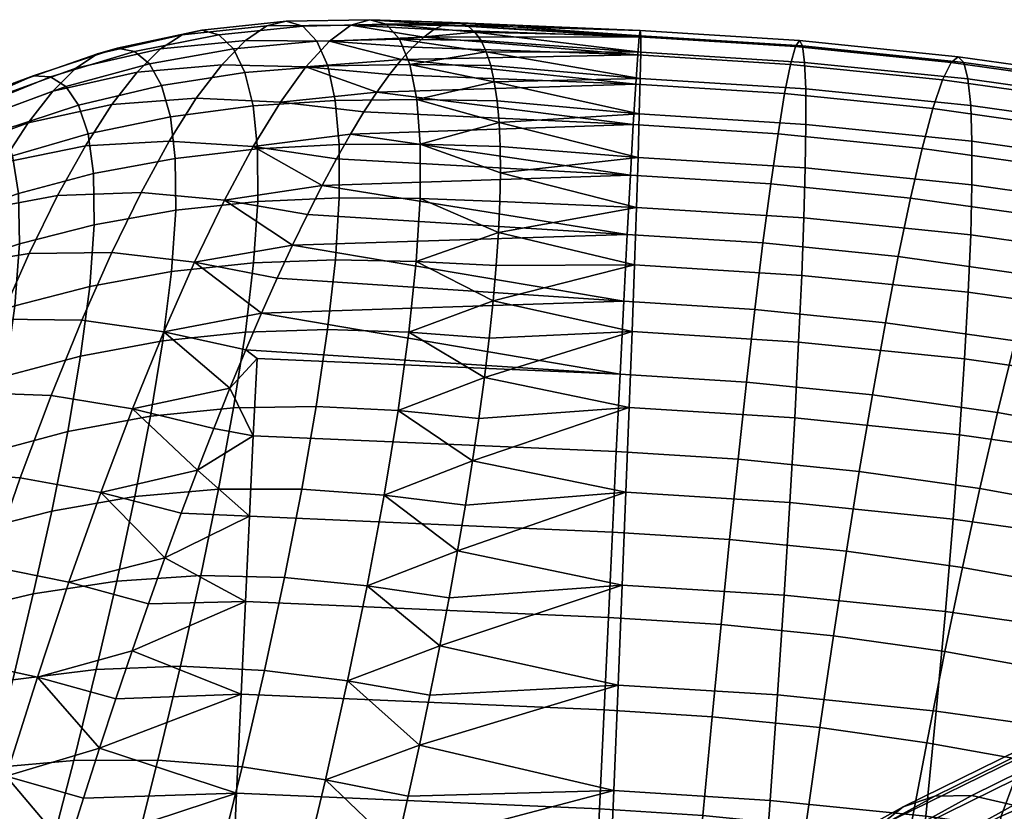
# Model space of a CAD drawing. Extents: x -120 to 2831, y -92 to 75.
# Tile 464 of 643: x 2200 to 2220, y 44 to 60. Entities that reach past the tile are written whole.
import ezdxf

# ---------------------------------------------------------------- set-up
doc = ezdxf.new("R2010")
doc.units = 0
doc.layers.add('GLASS', color=18, linetype='CONTINUOUS')

msp = doc.modelspace()

# ---------------------------------------------------------------- meshes
at = {"layer": 'GLASS'}
mesh = msp.add_polyface(dxfattribs=at)
corners = [(2204.683, 55.057, 93.184), (2204.516, 53.642, 94.779), (2206.197, 53.692, 94.914), (2206.355, 55.119, 93.289), (2203.006, 54.879, 93.016), (2202.83, 53.463, 94.578), (2204.767, 56.313, 91.445), (2206.435, 56.385, 91.528), (2203.093, 56.133, 91.292), (2204.761, 57.387, 89.585), (2206.434, 57.475, 89.65), (2203.084, 57.193, 89.44), (2204.672, 58.265, 87.638), (2206.354, 58.376, 87.68), (2202.983, 58.042, 87.505), (2204.505, 58.945, 85.629), (2206.199, 59.081, 85.639), (2202.803, 58.683, 85.524), (2204.27, 59.429, 83.581), (2205.977, 59.588, 83.548), (2202.556, 59.126, 83.518), (2205.693, 59.893, 81.426), (2207.665, 59.629, 83.43), (2207.392, 59.933, 81.261), (2203.974, 59.718, 81.509), (2202.251, 59.379, 81.501), (2205.351, 59.997, 79.291), (2207.059, 60.028, 79.08), (2203.624, 59.814, 79.429), (2201.895, 59.447, 79.486), (2204.957, 59.899, 77.161), (2206.672, 59.913, 76.907), (2203.225, 59.717, 77.356), (2201.493, 59.332, 77.483), (2204.516, 59.602, 75.056), (2206.235, 59.591, 74.761), (2202.783, 59.429, 75.305), (2204.032, 59.107, 72.992), (2205.753, 59.066, 72.662), (2202.302, 58.953, 73.293), (2203.513, 58.421, 70.986), (2205.231, 58.344, 70.629), (2201.788, 58.292, 71.334), (2202.961, 57.547, 69.056), (2204.674, 57.432, 68.68), (2201.245, 57.451, 69.444), (2202.384, 56.494, 67.217), (2204.088, 56.338, 66.831), (2201.785, 55.269, 65.487), (2203.478, 55.072, 65.098), (2207.203, 58.547, 71.281), (2206.937, 58.141, 70.267), (2206.661, 57.686, 69.277), (2206.376, 57.185, 68.312), (2206.084, 56.639, 67.375), (2205.784, 56.048, 66.467), (2205.477, 55.416, 65.59), (2204.846, 54.029, 63.937), (2205.165, 54.742, 64.746), (2202.849, 53.645, 63.497)]
mesh.append_faces([[corners[k] for k in face] for face in [(0, 1, 2, 3), (4, 5, 1, 0), (6, 0, 3, 7), (8, 4, 0, 6), (9, 6, 7, 10), (11, 8, 6, 9), (12, 9, 10, 13), (14, 11, 9, 12), (15, 12, 13, 16), (17, 14, 12, 15), (18, 15, 16, 19), (20, 17, 15, 18), (21, 19, 22, 23), (24, 18, 19, 21), (25, 20, 18, 24), (26, 21, 23, 27), (28, 24, 21, 26), (29, 25, 24, 28), (30, 26, 27, 31), (32, 28, 26, 30), (33, 29, 28, 32), (34, 30, 31, 35), (36, 32, 30, 34), (37, 34, 35, 38), (39, 36, 34, 37), (40, 37, 38, 41), (42, 39, 37, 40), (43, 40, 41, 44), (45, 42, 40, 43), (46, 43, 44, 47), (48, 46, 47, 49), (41, 38, 50, 50), (44, 41, 51, 52), (44, 53, 54, 54), (47, 54, 55, 55), (44, 52, 53, 53), (44, 54, 47, 47), (56, 47, 55, 55), (49, 47, 56, 56), (57, 49, 58, 58), (56, 58, 49, 49), (59, 49, 57, 57), (51, 41, 50, 50)]])
mesh = msp.add_polyface(dxfattribs=at)
corners = [(2212.493, 58.708, 72.35), (2207.705, 59.212, 73.368), (2212.534, 59.31, 74.598), (2208.161, 59.673, 75.52), (2212.565, 59.677, 76.895), (2208.567, 59.923, 77.716), (2208.749, 59.967, 78.824), (2212.585, 59.805, 79.206), (2208.917, 59.957, 79.935), (2212.596, 59.698, 81.493), (2207.459, 58.905, 72.315), (2207.203, 58.547, 71.281), (2208.37, 59.824, 76.613), (2207.939, 59.469, 74.437), (2212.596, 59.366, 83.723), (2209.439, 59.372, 84.354), (2212.586, 58.826, 85.865), (2209.209, 59.773, 82.155), (2209.53, 59.09, 85.439), (2209.603, 58.755, 86.509), (2209.332, 59.6, 83.259), (2209.071, 59.892, 81.046), (2206.199, 59.081, 85.639), (2206.354, 58.376, 87.68), (2208.017, 58.397, 87.645), (2207.875, 59.115, 85.565), (2205.977, 59.588, 83.548), (2207.665, 59.629, 83.43), (2209.603, 58.755, 86.509), (2209.53, 59.09, 85.439), (2209.439, 59.372, 84.354), (2209.332, 59.6, 83.259), (2209.209, 59.773, 82.155), (2207.392, 59.933, 81.261), (2209.071, 59.892, 81.046), (2208.917, 59.957, 79.935), (2207.059, 60.028, 79.08), (2208.749, 59.967, 78.824), (2208.567, 59.923, 77.716), (2206.672, 59.913, 76.907), (2208.37, 59.824, 76.613), (2206.235, 59.591, 74.761), (2208.161, 59.673, 75.52), (2207.939, 59.469, 74.437), (2205.753, 59.066, 72.662), (2207.705, 59.212, 73.368), (2207.459, 58.905, 72.315), (2207.203, 58.547, 71.281)]
mesh.append_faces([[corners[k] for k in face] for face in [(0, 1, 2, 2), (2, 3, 4, 4), (5, 6, 7, 7), (7, 6, 8, 8), (4, 5, 7, 7), (9, 7, 8, 8), (0, 10, 1, 1), (11, 10, 0, 0), (4, 12, 5, 5), (2, 13, 3, 3), (3, 12, 4, 4), (2, 1, 13, 13), (14, 15, 16, 16), (17, 14, 9, 9), (16, 18, 19, 19), (14, 17, 20, 20), (9, 21, 17, 17), (14, 20, 15, 15), (15, 18, 16, 16), (21, 9, 8, 8), (22, 23, 24, 25), (26, 22, 25, 27), (25, 28, 29, 29), (27, 30, 31, 31), (27, 31, 32, 32), (25, 29, 30, 30), (33, 34, 35, 35), (36, 37, 38, 38), (39, 38, 40, 40), (36, 35, 37, 37), (41, 42, 43, 43), (44, 45, 46, 46), (44, 46, 47, 47), (41, 43, 45, 45), (39, 40, 42, 42), (33, 32, 34, 34), (27, 25, 30, 30), (33, 27, 32, 32), (24, 28, 25, 25), (39, 36, 38, 38), (44, 41, 45, 45), (39, 42, 41, 41), (33, 35, 36, 36)]])
mesh = msp.add_polyface(dxfattribs=at)
corners = [(2220.949, 55.981, 67.768), (2223.765, 55.473, 67.501), (2223.329, 54.306, 65.623), (2220.604, 54.797, 65.881), (2221.277, 56.985, 69.8), (2224.182, 56.461, 69.524), (2221.582, 57.785, 71.951), (2224.57, 57.246, 71.667), (2221.858, 58.363, 74.187), (2224.924, 57.811, 73.896), (2222.101, 58.709, 76.475), (2225.237, 58.144, 76.178), (2218.11, 56.38, 67.965), (2217.858, 55.183, 66.072), (2218.348, 57.397, 70.003), (2218.569, 58.209, 72.159), (2218.767, 58.798, 74.402), (2218.94, 59.154, 76.695), (2219.084, 59.271, 79.001), (2222.308, 58.818, 78.778), (2219.2, 59.155, 81.286), (2222.475, 58.695, 81.059), (2219.285, 58.816, 83.513), (2222.603, 58.35, 83.283), (2219.34, 58.271, 85.653), (2222.69, 57.8, 85.42), (2219.366, 57.541, 87.679), (2222.739, 57.067, 87.445), (2219.366, 56.652, 89.572), (2222.751, 56.176, 89.338), (2219.341, 55.629, 91.318), (2222.73, 55.152, 91.084), (2215.253, 56.67, 68.091), (2215.094, 55.463, 66.193), (2215.402, 57.696, 70.133), (2215.537, 58.517, 72.293), (2215.657, 59.114, 74.538), (2215.759, 59.477, 76.835), (2215.842, 59.601, 79.144), (2215.904, 59.49, 81.431), (2215.947, 59.155, 83.66), (2215.97, 58.613, 85.801), (2215.974, 57.886, 87.828), (2215.96, 56.997, 89.722), (2215.931, 55.975, 91.468), (2215.886, 54.8, 93.116), (2219.292, 54.455, 92.966), (2212.385, 56.85, 68.145), (2212.443, 57.882, 70.189), (2212.493, 58.708, 72.35), (2212.534, 59.31, 74.598), (2212.32, 55.638, 66.246), (2212.565, 59.677, 76.895), (2212.585, 59.805, 79.206), (2212.596, 59.698, 81.493), (2212.596, 59.366, 83.723), (2212.586, 58.826, 85.865), (2212.567, 58.1, 87.893), (2212.541, 57.212, 89.787), (2212.508, 56.19, 91.533), (2212.467, 55.015, 93.181)]
mesh.append_faces([[corners[k] for k in face] for face in [(0, 1, 2, 3), (4, 5, 1, 0), (6, 7, 5, 4), (8, 9, 7, 6), (10, 11, 9, 8), (12, 0, 3, 13), (14, 4, 0, 12), (15, 6, 4, 14), (16, 8, 6, 15), (17, 10, 8, 16), (18, 19, 10, 17), (20, 21, 19, 18), (22, 23, 21, 20), (24, 25, 23, 22), (26, 27, 25, 24), (28, 29, 27, 26), (30, 31, 29, 28), (32, 12, 13, 33), (34, 14, 12, 32), (35, 15, 14, 34), (36, 16, 15, 35), (37, 17, 16, 36), (38, 18, 17, 37), (39, 20, 18, 38), (40, 22, 20, 39), (41, 24, 22, 40), (42, 26, 24, 41), (43, 28, 26, 42), (44, 30, 28, 43), (45, 46, 30, 44), (34, 32, 47, 48), (36, 35, 49, 50), (35, 34, 48, 49), (32, 33, 51, 47), (38, 37, 52, 53), (40, 39, 54, 55), (39, 38, 53, 54), (42, 41, 56, 57), (44, 43, 58, 59), (43, 42, 57, 58), (41, 40, 55, 56), (37, 36, 50, 52), (45, 44, 59, 60)]])
mesh = msp.add_polyface(dxfattribs=at)
corners = [(2201.334, 54.575, 92.773), (2201.148, 53.149, 94.298), (2202.83, 53.463, 94.578), (2203.006, 54.879, 93.016), (2201.425, 55.835, 91.063), (2203.093, 56.133, 91.292), (2199.896, 55.445, 90.777), (2199.802, 54.177, 92.474), (2198.465, 54.965, 90.435), (2198.367, 53.693, 92.114), (2201.412, 56.881, 89.211), (2203.084, 57.193, 89.44), (2199.879, 56.475, 88.924), (2198.444, 55.977, 88.586), (2201.301, 57.692, 87.282), (2202.983, 58.042, 87.505), (2199.758, 57.244, 86.999), (2198.314, 56.698, 86.669), (2201.108, 58.28, 85.324), (2202.803, 58.683, 85.524), (2199.554, 57.771, 85.065), (2198.101, 57.158, 84.763), (2200.849, 58.664, 83.363), (2202.556, 59.126, 83.518), (2199.286, 58.088, 83.149), (2197.826, 57.4, 82.897), (2200.536, 58.862, 81.409), (2202.251, 59.379, 81.501), (2198.967, 58.22, 81.26), (2197.505, 57.459, 81.079), (2200.176, 58.883, 79.469), (2201.895, 59.447, 79.486), (2198.606, 58.183, 79.401), (2197.146, 57.356, 79.307), (2199.775, 58.733, 77.551), (2201.493, 59.332, 77.483), (2198.21, 57.986, 77.575), (2201.053, 59.038, 75.505), (2203.225, 59.717, 77.356), (2202.783, 59.429, 75.305), (2199.34, 58.416, 75.664), (2197.783, 57.636, 75.787), (2200.578, 58.566, 73.565), (2202.302, 58.953, 73.293), (2198.875, 57.935, 73.816), (2197.33, 57.136, 74.043), (2200.073, 57.92, 71.676), (2201.788, 58.292, 71.334), (2198.384, 57.293, 72.019), (2199.543, 57.103, 69.851), (2201.245, 57.451, 69.444), (2197.871, 56.493, 70.284), (2200.679, 56.435, 67.639), (2202.961, 57.547, 69.056), (2202.384, 56.494, 67.217), (2198.994, 56.12, 68.105), (2197.342, 55.539, 68.622), (2200.095, 55.25, 65.934), (2201.785, 55.269, 65.487), (2198.428, 54.975, 66.451), (2201.17, 53.881, 63.88), (2203.478, 55.072, 65.098), (2202.849, 53.645, 63.497), (2199.498, 53.904, 64.344), (2197.853, 53.676, 64.904)]
mesh.append_faces([[corners[k] for k in face] for face in [(0, 1, 2, 3), (4, 0, 3, 5), (6, 7, 0, 4), (8, 9, 7, 6), (10, 4, 5, 11), (12, 6, 4, 10), (13, 8, 6, 12), (14, 10, 11, 15), (16, 12, 10, 14), (17, 13, 12, 16), (18, 14, 15, 19), (20, 16, 14, 18), (21, 17, 16, 20), (22, 18, 19, 23), (24, 20, 18, 22), (25, 21, 20, 24), (26, 22, 23, 27), (28, 24, 22, 26), (29, 25, 24, 28), (30, 26, 27, 31), (32, 28, 26, 30), (33, 29, 28, 32), (34, 30, 31, 35), (36, 32, 30, 34), (37, 35, 38, 39), (40, 34, 35, 37), (41, 36, 34, 40), (42, 37, 39, 43), (44, 40, 37, 42), (45, 41, 40, 44), (46, 42, 43, 47), (48, 44, 42, 46), (49, 46, 47, 50), (51, 48, 46, 49), (52, 50, 53, 54), (55, 49, 50, 52), (56, 51, 49, 55), (57, 52, 54, 58), (59, 55, 52, 57), (60, 58, 61, 62), (63, 57, 58, 60), (64, 59, 57, 63)]])
mesh = msp.add_polyface(dxfattribs=at)
corners = [(2212.174, 52.781, 62.958), (2204.846, 54.029, 63.937), (2212.249, 54.271, 64.512), (2205.784, 56.048, 66.467), (2212.32, 55.638, 66.246), (2205.477, 55.416, 65.59), (2206.084, 56.639, 67.375), (2212.443, 57.882, 70.189), (2212.385, 56.85, 68.145), (2206.661, 57.686, 69.277), (2206.376, 57.185, 68.312), (2207.203, 58.547, 71.281), (2212.493, 58.708, 72.35), (2206.937, 58.141, 70.267), (2212.586, 58.826, 85.865), (2209.603, 58.755, 86.509), (2212.567, 58.1, 87.893), (2209.7, 57.928, 88.596), (2212.541, 57.212, 89.787), (2209.688, 55.678, 92.479), (2212.467, 55.015, 93.181), (2212.508, 56.19, 91.533), (2209.729, 56.899, 90.593), (2209.66, 58.367, 87.562), (2209.717, 56.312, 91.551), (2209.723, 57.438, 89.607), (2209.641, 55, 93.374), (2212.418, 53.65, 94.765), (2209.578, 54.278, 94.234), (2209.498, 53.516, 95.056), (2205.165, 54.742, 64.746), (2206.355, 55.119, 93.289), (2206.197, 53.692, 94.914), (2207.857, 53.636, 94.999), (2208.007, 55.087, 93.345), (2206.435, 56.385, 91.528), (2208.085, 56.373, 91.556), (2206.434, 57.475, 89.65), (2208.088, 57.48, 89.649), (2206.354, 58.376, 87.68), (2208.017, 58.397, 87.645), (2209.578, 54.278, 94.234), (2209.498, 53.516, 95.056), (2209.641, 55, 93.374), (2209.688, 55.678, 92.479), (2209.717, 56.312, 91.551), (2209.729, 56.899, 90.593), (2209.723, 57.438, 89.607), (2209.7, 57.928, 88.596), (2209.66, 58.367, 87.562), (2209.603, 58.755, 86.509)]
mesh.append_faces([[corners[k] for k in face] for face in [(0, 1, 2, 2), (3, 4, 5, 5), (4, 2, 5, 5), (6, 4, 3, 3), (7, 8, 9, 9), (10, 9, 8, 8), (8, 6, 10, 10), (6, 8, 4, 4), (11, 12, 7, 7), (7, 13, 11, 11), (13, 7, 9, 9), (14, 15, 16, 16), (17, 18, 16, 16), (19, 20, 21, 21), (21, 18, 22, 22), (17, 16, 23, 23), (22, 24, 21, 21), (25, 22, 18, 18), (20, 19, 26, 26), (19, 21, 24, 24), (27, 20, 28, 28), (17, 25, 18, 18), (20, 26, 28, 28), (16, 15, 23, 23), (27, 28, 29, 29), (30, 2, 1, 1), (2, 30, 5, 5), (31, 32, 33, 34), (35, 31, 34, 36), (37, 35, 36, 38), (39, 37, 38, 40), (41, 33, 42, 42), (43, 34, 41, 41), (44, 34, 43, 43), (41, 34, 33, 33), (44, 36, 34, 34), (36, 44, 45, 45), (38, 36, 45, 46), (38, 47, 48, 48), (40, 48, 49, 49), (38, 46, 47, 47), (40, 49, 50, 50), (40, 38, 48, 48)]])
mesh = msp.add_polyface(dxfattribs=at)
corners = [(2221.526, 48.402, 59.879), (2223.993, 47.854, 59.578), (2223.45, 46.175, 58.588), (2221.077, 46.702, 58.877), (2221.971, 50.003, 61.034), (2224.534, 49.434, 60.721), (2222.424, 51.541, 62.378), (2225.084, 50.95, 62.054), (2219.173, 48.826, 60.103), (2218.815, 47.11, 59.092), (2219.528, 50.444, 61.266), (2219.888, 51.998, 62.619), (2220.249, 53.459, 64.16), (2222.879, 52.985, 63.91), (2220.604, 54.797, 65.881), (2223.329, 54.306, 65.623), (2216.534, 47.43, 59.25), (2218.444, 45.246, 58.217), (2216.257, 45.554, 58.368), (2216.8, 49.16, 60.267), (2217.064, 50.79, 61.437), (2217.331, 52.357, 62.796), (2217.596, 53.832, 64.344), (2217.858, 55.183, 66.072), (2219.292, 54.455, 92.966), (2222.677, 53.979, 92.731), (2222.73, 55.152, 91.084), (2219.341, 55.629, 91.318), (2219.217, 53.092, 94.551), (2222.589, 52.618, 94.318), (2219.114, 51.543, 96.045), (2222.464, 51.072, 95.813), (2218.983, 49.816, 97.415), (2222.3, 49.349, 97.185), (2218.823, 47.925, 98.633), (2222.098, 47.464, 98.406), (2218.635, 45.891, 99.669), (2221.859, 45.438, 99.445), (2214.239, 47.663, 59.351), (2214.056, 45.777, 58.465), (2214.414, 49.402, 60.372), (2214.585, 51.042, 61.546), (2214.758, 52.619, 62.909), (2214.928, 54.103, 64.461), (2215.094, 55.463, 66.193), (2215.824, 53.436, 94.701), (2215.886, 54.8, 93.116), (2215.744, 51.885, 96.193), (2215.645, 50.155, 97.562), (2215.527, 48.26, 98.778), (2215.392, 46.221, 99.811), (2211.846, 45.916, 58.507), (2211.935, 47.808, 59.395), (2212.017, 49.553, 60.417), (2212.096, 51.198, 61.593), (2212.174, 52.781, 62.958), (2212.249, 54.271, 64.512), (2212.32, 55.638, 66.246), (2212.467, 55.015, 93.181), (2212.418, 53.65, 94.765), (2212.36, 52.098, 96.257), (2212.293, 50.365, 97.626), (2212.219, 48.467, 98.84), (2212.136, 46.425, 99.873)]
mesh.append_faces([[corners[k] for k in face] for face in [(0, 1, 2, 3), (4, 5, 1, 0), (6, 7, 5, 4), (8, 0, 3, 9), (10, 4, 0, 8), (11, 6, 4, 10), (12, 13, 6, 11), (14, 15, 13, 12), (16, 9, 17, 18), (19, 8, 9, 16), (20, 10, 8, 19), (21, 11, 10, 20), (22, 12, 11, 21), (23, 14, 12, 22), (24, 25, 26, 27), (28, 29, 25, 24), (30, 31, 29, 28), (32, 33, 31, 30), (34, 35, 33, 32), (36, 37, 35, 34), (38, 16, 18, 39), (40, 19, 16, 38), (41, 20, 19, 40), (42, 21, 20, 41), (43, 22, 21, 42), (44, 23, 22, 43), (45, 28, 24, 46), (47, 30, 28, 45), (48, 32, 30, 47), (49, 34, 32, 48), (50, 36, 34, 49), (38, 39, 51, 52), (40, 38, 52, 53), (42, 41, 54, 55), (44, 43, 56, 57), (43, 42, 55, 56), (45, 46, 58, 59), (48, 47, 60, 61), (47, 45, 59, 60), (50, 49, 62, 63), (49, 48, 61, 62), (53, 54, 41, 40)]])
mesh = msp.add_polyface(dxfattribs=at)
corners = [(2202.199, 47.125, 58.913), (2204.516, 48.131, 59.443), (2204.428, 46.239, 58.555), (2202.534, 48.087, 59.387), (2202.868, 49.025, 59.908), (2203.537, 50.82, 61.084), (2204.599, 49.876, 60.465), (2203.203, 49.937, 60.474), (2201.887, 48.549, 98.23), (2201.468, 46.745, 99.104), (2203.188, 46.809, 99.515), (2203.603, 48.661, 98.589), (2200.181, 48.287, 97.744), (2199.761, 46.533, 98.545), (2198.621, 47.919, 97.17), (2198.205, 46.215, 97.885), (2202.259, 50.279, 97.184), (2203.968, 50.426, 97.487), (2200.558, 49.982, 96.774), (2199, 49.581, 96.287), (2197.548, 49.099, 95.718), (2197.169, 47.471, 96.505), (2202.577, 51.922, 95.967), (2204.275, 52.092, 96.215), (2200.884, 51.608, 95.629), (2199.333, 51.194, 95.223), (2197.884, 50.696, 94.743), (2202.83, 53.463, 94.578), (2204.516, 53.642, 94.779), (2201.148, 53.149, 94.298), (2199.607, 52.738, 93.958), (2198.165, 52.243, 93.551), (2199.802, 54.177, 92.474), (2201.334, 54.575, 92.773), (2198.367, 53.693, 92.114), (2200.546, 52.341, 62.41), (2201.17, 53.881, 63.88), (2202.849, 53.645, 63.497), (2202.208, 52.07, 62.041), (2198.893, 52.407, 62.883), (2199.498, 53.904, 64.344), (2197.271, 52.229, 63.479), (2197.853, 53.676, 64.904), (2199.916, 50.661, 61.093), (2201.56, 50.358, 60.744), (2198.285, 50.769, 61.567), (2199.287, 48.854, 59.942), (2200.91, 48.525, 59.619), (2197.68, 49.002, 60.41), (2198.665, 46.934, 58.969), (2200.265, 46.586, 58.676), (2197.082, 47.119, 59.423), (2204.524, 53.279, 63.165), (2204.198, 52.493, 62.431), (2203.868, 51.672, 61.737), (2203.537, 50.82, 61.084), (2203.203, 49.937, 60.474), (2202.868, 49.025, 59.908), (2202.534, 48.087, 59.387), (2202.199, 47.125, 58.913), (2201.867, 46.14, 58.485), (2204.846, 54.029, 63.937)]
mesh.append_faces([[corners[k] for k in face] for face in [(0, 1, 2, 2), (3, 4, 1, 1), (0, 3, 1, 1), (5, 6, 7, 7), (4, 7, 6, 6), (8, 9, 10, 11), (12, 13, 9, 8), (14, 15, 13, 12), (16, 8, 11, 17), (18, 12, 8, 16), (19, 14, 12, 18), (20, 21, 14, 19), (22, 16, 17, 23), (24, 18, 16, 22), (25, 19, 18, 24), (26, 20, 19, 25), (27, 22, 23, 28), (29, 24, 22, 27), (30, 25, 24, 29), (31, 26, 25, 30), (32, 30, 29, 33), (34, 31, 30, 32), (35, 36, 37, 38), (39, 40, 36, 35), (41, 42, 40, 39), (43, 35, 38, 44), (45, 39, 35, 43), (46, 43, 44, 47), (48, 45, 43, 46), (49, 46, 47, 50), (51, 48, 46, 49), (37, 52, 53, 53), (38, 54, 55, 55), (44, 55, 56, 56), (38, 53, 54, 54), (47, 57, 58, 58), (50, 47, 58, 59), (60, 50, 59, 59), (44, 56, 57, 57), (37, 53, 38, 38), (57, 47, 44, 44), (44, 38, 55, 55), (61, 52, 37, 37)]])
mesh = msp.add_polyface(dxfattribs=at)
corners = [(2211.935, 47.808, 59.395), (2211.846, 45.916, 58.507), (2204.428, 46.239, 58.555), (2204.516, 48.131, 59.443), (2212.096, 51.198, 61.593), (2212.017, 49.553, 60.417), (2204.599, 49.876, 60.465), (2204.678, 51.521, 61.641), (2212.174, 52.781, 62.958), (2204.756, 53.104, 63.006), (2209.401, 52.715, 95.838), (2212.36, 52.098, 96.257), (2212.418, 53.65, 94.765), (2209.158, 51.006, 97.277), (2212.293, 50.365, 97.626), (2208.854, 49.169, 98.535), (2212.219, 48.467, 98.84), (2208.49, 47.225, 99.601), (2212.136, 46.425, 99.873), (2209.287, 51.877, 96.579), (2209.498, 53.516, 95.056), (2209.013, 50.102, 97.929), (2208.679, 48.209, 99.093), (2202.868, 49.025, 59.908), (2204.198, 52.493, 62.431), (2203.537, 50.82, 61.084), (2203.868, 51.672, 61.737), (2204.846, 54.029, 63.937), (2204.524, 53.279, 63.165), (2205.314, 48.622, 98.835), (2204.905, 46.724, 99.792), (2206.606, 46.511, 99.958), (2207.007, 48.455, 98.99), (2203.603, 48.661, 98.589), (2203.188, 46.809, 99.515), (2205.67, 50.427, 97.697), (2207.352, 50.303, 97.834), (2203.968, 50.426, 97.487), (2205.966, 52.122, 96.387), (2207.637, 52.036, 96.5), (2204.275, 52.092, 96.215), (2206.197, 53.692, 94.914), (2207.857, 53.636, 94.999), (2204.516, 53.642, 94.779), (2208.49, 47.225, 99.601), (2208.288, 46.219, 100.059), (2208.854, 49.169, 98.535), (2208.679, 48.209, 99.093), (2209.013, 50.102, 97.929), (2209.287, 51.877, 96.579), (2209.158, 51.006, 97.277), (2209.401, 52.715, 95.838), (2209.498, 53.516, 95.056)]
mesh.append_faces([[corners[k] for k in face] for face in [(0, 1, 2, 3), (4, 5, 6, 7), (8, 4, 7, 9), (5, 0, 3, 6), (10, 11, 12, 12), (11, 13, 14, 14), (14, 15, 16, 16), (17, 18, 16, 16), (11, 10, 19, 19), (12, 20, 10, 10), (14, 21, 15, 15), (14, 13, 21, 21), (11, 19, 13, 13), (16, 22, 17, 17), (16, 15, 22, 22), (3, 23, 6, 6), (7, 24, 9, 9), (25, 26, 7, 7), (6, 25, 7, 7), (27, 8, 28, 28), (9, 28, 8, 8), (9, 24, 28, 28), (24, 7, 26, 26), (29, 30, 31, 32), (33, 34, 30, 29), (35, 29, 32, 36), (37, 33, 29, 35), (38, 35, 36, 39), (40, 37, 35, 38), (41, 38, 39, 42), (43, 40, 38, 41), (44, 31, 45, 45), (46, 32, 47, 47), (48, 36, 46, 46), (47, 32, 44, 44), (49, 39, 50, 50), (51, 39, 49, 49), (52, 42, 51, 51), (50, 36, 48, 48), (44, 32, 31, 31), (46, 36, 32, 32), (42, 39, 51, 51), (39, 36, 50, 50)]])
mesh = msp.add_polyface(dxfattribs=at)
corners = [(2223.132, 37.639, 55.941), (2225.056, 37.041, 55.595), (2224.323, 34.872, 55.55), (2222.489, 35.442, 55.88), (2221.177, 38.159, 56.235), (2220.625, 35.938, 56.16), (2221.744, 40.32, 56.534), (2223.794, 39.775, 56.226), (2222.317, 42.392, 57.04), (2224.465, 41.821, 56.717), (2222.889, 44.35, 57.733), (2225.134, 43.754, 57.396), (2219.194, 38.599, 56.477), (2218.736, 36.357, 56.39), (2219.665, 40.782, 56.787), (2220.141, 42.875, 57.306), (2220.614, 44.855, 58.011), (2221.077, 46.702, 58.877), (2223.45, 46.175, 58.588), (2217.305, 38.94, 56.656), (2216.935, 36.681, 56.561), (2217.683, 41.139, 56.976), (2218.065, 43.249, 57.503), (2218.444, 45.246, 58.217), (2218.815, 47.11, 59.092), (2221.859, 45.438, 99.445), (2225.056, 44.862, 99.142), (2225.347, 46.879, 98.097), (2222.098, 47.464, 98.406), (2221.584, 43.297, 100.281), (2224.72, 42.732, 99.983), (2221.278, 41.073, 100.894), (2224.344, 40.521, 100.602), (2220.945, 38.802, 101.272), (2223.933, 38.263, 100.988), (2220.59, 36.519, 101.412), (2223.495, 35.996, 101.136), (2215.399, 39.207, 56.788), (2215.119, 36.937, 56.687), (2215.685, 41.42, 57.114), (2215.973, 43.544, 57.648), (2216.257, 45.554, 58.368), (2218.422, 43.742, 100.5), (2218.635, 45.891, 99.669), (2218.187, 41.508, 101.108), (2217.931, 39.226, 101.481), (2217.661, 36.931, 101.615), (2213.482, 39.402, 56.873), (2213.292, 37.122, 56.767), (2213.675, 41.624, 57.202), (2213.867, 43.757, 57.741), (2214.056, 45.777, 58.465), (2215.241, 44.065, 100.64), (2215.392, 46.221, 99.811), (2215.076, 41.824, 101.245), (2214.9, 39.533, 101.614), (2214.715, 37.23, 101.745), (2211.657, 41.751, 57.241), (2211.753, 43.89, 57.781), (2211.846, 45.916, 58.507), (2211.558, 39.523, 56.909), (2212.048, 44.265, 100.7), (2211.954, 42.02, 101.304), (2212.136, 46.425, 99.873), (2211.856, 39.725, 101.672), (2211.756, 37.416, 101.801)]
mesh.append_faces([[corners[k] for k in face] for face in [(0, 1, 2, 3), (4, 0, 3, 5), (6, 7, 0, 4), (8, 9, 7, 6), (10, 11, 9, 8), (12, 4, 5, 13), (14, 6, 4, 12), (15, 8, 6, 14), (16, 10, 8, 15), (17, 18, 10, 16), (19, 12, 13, 20), (21, 14, 12, 19), (22, 15, 14, 21), (23, 16, 15, 22), (24, 17, 16, 23), (25, 26, 27, 28), (29, 30, 26, 25), (31, 32, 30, 29), (33, 34, 32, 31), (35, 36, 34, 33), (37, 19, 20, 38), (39, 21, 19, 37), (40, 22, 21, 39), (41, 23, 22, 40), (42, 29, 25, 43), (44, 31, 29, 42), (45, 33, 31, 44), (46, 35, 33, 45), (47, 37, 38, 48), (49, 39, 37, 47), (50, 40, 39, 49), (51, 41, 40, 50), (52, 42, 43, 53), (54, 44, 42, 52), (55, 45, 44, 54), (56, 46, 45, 55), (50, 49, 57, 58), (51, 50, 58, 59), (49, 47, 60, 57), (54, 52, 61, 62), (52, 53, 63, 61), (56, 55, 64, 65), (55, 54, 62, 64)]])
mesh = msp.add_polyface(dxfattribs=at)
corners = [(2213.482, 39.402, 56.873), (2213.292, 37.122, 56.767), (2211.457, 37.238, 56.802), (2211.558, 39.523, 56.909), (2211.657, 41.751, 57.241), (2211.558, 39.523, 56.909), (2204.139, 39.846, 56.957), (2204.238, 42.074, 57.289), (2211.457, 37.238, 56.802), (2204.039, 37.561, 56.85), (2211.846, 45.916, 58.507), (2211.753, 43.89, 57.781), (2204.335, 44.213, 57.829), (2204.428, 46.239, 58.555), (2212.136, 46.425, 99.873), (2208.072, 45.193, 100.466), (2212.048, 44.265, 100.7), (2211.954, 42.02, 101.304), (2207.092, 40.954, 101.57), (2211.856, 39.725, 101.672), (2207.604, 43.096, 101.124), (2206.54, 38.788, 101.801), (2211.756, 37.416, 101.801), (2208.49, 47.225, 99.601), (2208.288, 46.219, 100.059), (2207.844, 44.152, 100.821), (2207.353, 42.03, 101.373), (2206.82, 39.873, 101.712), (2206.25, 37.703, 101.836), (2205.954, 36.619, 101.818), (2200.882, 43.072, 57.499), (2201.536, 45.135, 58.107), (2200.246, 40.955, 57.094), (2201.867, 46.14, 58.485), (2202.199, 47.125, 58.913), (2202.845, 38.541, 101.693), (2202.253, 36.433, 101.669), (2203.955, 36.009, 101.769), (2204.553, 38.15, 101.821), (2203.413, 40.641, 101.515), (2205.123, 40.289, 101.665), (2203.949, 42.716, 101.137), (2205.659, 42.409, 101.301), (2204.448, 44.75, 100.561), (2206.155, 44.489, 100.73), (2202.727, 44.887, 100.262), (2202.228, 42.908, 100.824), (2204.905, 46.724, 99.792), (2206.606, 46.511, 99.958), (2203.188, 46.809, 99.515), (2206.25, 37.703, 101.836), (2205.954, 36.619, 101.818), (2206.54, 38.788, 101.801), (2207.092, 40.954, 101.57), (2206.82, 39.873, 101.712), (2207.604, 43.096, 101.124), (2207.353, 42.03, 101.373), (2207.844, 44.152, 100.821), (2208.072, 45.193, 100.466), (2208.288, 46.219, 100.059)]
mesh.append_faces([[corners[k] for k in face] for face in [(0, 1, 2, 3), (4, 5, 6, 7), (5, 8, 9, 6), (10, 11, 12, 13), (11, 4, 7, 12), (14, 15, 16, 16), (17, 18, 19, 19), (20, 17, 16, 16), (21, 22, 19, 19), (14, 23, 24, 24), (16, 15, 25, 25), (17, 20, 26, 26), (16, 25, 20, 20), (14, 24, 15, 15), (19, 18, 27, 27), (22, 21, 28, 28), (19, 27, 21, 21), (22, 28, 29, 29), (17, 26, 18, 18), (7, 30, 12, 12), (12, 31, 13, 13), (32, 7, 6, 6), (33, 34, 13, 13), (35, 36, 37, 38), (39, 35, 38, 40), (41, 39, 40, 42), (43, 41, 42, 44), (45, 46, 41, 43), (47, 43, 44, 48), (49, 45, 43, 47), (50, 38, 51, 51), (52, 38, 50, 50), (53, 40, 54, 54), (55, 42, 56, 56), (57, 44, 55, 55), (56, 42, 53, 53), (58, 59, 48, 48), (57, 58, 44, 44), (40, 52, 54, 54), (52, 40, 38, 38), (55, 44, 42, 42), (48, 44, 58, 58), (42, 40, 53, 53)]])
mesh = msp.add_polyface(dxfattribs=at)
corners = [(2218.293, 41.968, 37.253), (2215.529, 40.261, 38.384), (2216.702, 39.733, 40.308), (2219.389, 41.391, 39.209), (2217.276, 42.342, 35.195), (2214.44, 40.592, 36.355), (2216.353, 42.507, 33.065), (2213.452, 40.717, 34.251), (2215.539, 42.462, 30.899), (2212.582, 40.636, 32.108), (2223.244, 42.118, 40.04), (2220.543, 40.627, 41.033), (2221.736, 39.694, 42.703), (2224.349, 41.136, 41.742), (2222.175, 42.93, 38.184), (2221.16, 43.55, 36.199), (2220.217, 43.966, 34.113), (2219.361, 44.168, 31.958), (2218.605, 44.155, 29.771), (2217.96, 43.932, 27.585), (2214.844, 42.211, 28.731), (2217.43, 43.511, 25.434), (2214.274, 41.768, 26.595), (2217.018, 42.908, 23.35), (2213.831, 41.149, 24.522), (2216.721, 42.145, 21.357), (2213.514, 40.374, 22.538), (2216.536, 41.245, 19.478), (2213.316, 39.467, 20.663), (2224.992, 44.315, 37.255), (2225.975, 43.461, 39.139), (2224.058, 44.976, 35.243), (2223.19, 45.428, 33.132), (2222.402, 45.663, 30.955), (2221.706, 45.679, 28.748), (2221.11, 45.481, 26.546), (2220.621, 45.08, 24.382), (2220.24, 44.493, 22.287), (2219.965, 43.74, 20.287), (2219.792, 42.846, 18.404), (2219.714, 41.835, 16.653), (2216.454, 40.232, 17.728), (2225.53, 47.026, 30.034), (2226.248, 46.761, 32.231), (2224.895, 47.069, 27.809), (2224.351, 46.893, 25.591), (2223.904, 46.51, 23.415), (2223.554, 45.937, 21.311), (2223.301, 45.194, 19.305), (2223.141, 44.305, 17.418), (2223.067, 43.296, 15.665), (2223.074, 42.148, 13.999), (2219.725, 40.689, 14.985), (2223.165, 40.825, 12.381), (2219.829, 39.372, 13.363), (2226.721, 46.503, 18.412), (2226.952, 47.237, 20.424), (2226.574, 45.619, 16.522), (2226.504, 44.611, 14.768), (2226.507, 43.462, 13.103), (2226.586, 42.134, 11.488), (2226.746, 40.631, 9.953), (2223.349, 39.331, 10.84)]
mesh.append_faces([[corners[k] for k in face] for face in [(0, 1, 2, 3), (4, 5, 1, 0), (6, 7, 5, 4), (8, 9, 7, 6), (10, 11, 12, 13), (14, 3, 11, 10), (15, 0, 3, 14), (16, 4, 0, 15), (17, 6, 4, 16), (18, 8, 6, 17), (19, 20, 8, 18), (21, 22, 20, 19), (23, 24, 22, 21), (25, 26, 24, 23), (27, 28, 26, 25), (29, 14, 10, 30), (31, 15, 14, 29), (32, 16, 15, 31), (33, 17, 16, 32), (34, 18, 17, 33), (35, 19, 18, 34), (36, 21, 19, 35), (37, 23, 21, 36), (38, 25, 23, 37), (39, 27, 25, 38), (40, 41, 27, 39), (42, 33, 32, 43), (44, 34, 33, 42), (45, 35, 34, 44), (46, 36, 35, 45), (47, 37, 36, 46), (48, 38, 37, 47), (49, 39, 38, 48), (50, 40, 39, 49), (51, 52, 40, 50), (53, 54, 52, 51), (55, 48, 47, 56), (57, 49, 48, 55), (58, 50, 49, 57), (59, 51, 50, 58), (60, 53, 51, 59), (61, 62, 53, 60)]])
mesh = msp.add_polyface(dxfattribs=at)
corners = [(2204.039, 37.561, 56.85), (2199.632, 38.803, 56.899), (2204.139, 39.846, 56.957), (2199.046, 36.633, 56.916), (2199.335, 37.719, 56.881), (2200.562, 42.02, 57.271), (2204.238, 42.074, 57.289), (2200.246, 40.955, 57.094), (2199.936, 39.882, 56.97), (2200.882, 43.072, 57.499), (2201.867, 46.14, 58.485), (2204.428, 46.239, 58.555), (2201.536, 45.135, 58.107), (2204.335, 44.213, 57.829), (2201.207, 44.111, 57.778), (2201.135, 38.84, 101.381), (2200.551, 36.782, 101.369), (2202.253, 36.433, 101.669), (2202.845, 38.541, 101.693), (2199.439, 39.033, 100.849), (2198.87, 37.045, 100.834), (2197.774, 39.123, 100.085), (2197.225, 37.223, 100.049), (2201.695, 40.887, 101.198), (2203.413, 40.641, 101.515), (2199.989, 41.011, 100.681), (2198.307, 41.015, 99.951), (2202.228, 42.908, 100.824), (2203.949, 42.716, 101.137), (2200.513, 42.964, 100.333), (2198.819, 42.888, 99.649), (2201.008, 44.88, 99.806), (2202.727, 44.887, 100.262), (2199.305, 44.731, 99.18), (2197.756, 44.478, 98.441), (2197.282, 42.712, 98.839), (2201.468, 46.745, 99.104), (2203.188, 46.809, 99.515), (2199.761, 46.533, 98.545), (2198.205, 46.215, 97.885), (2198.054, 44.918, 58.186), (2198.665, 46.934, 58.969), (2200.265, 46.586, 58.676), (2199.629, 44.558, 57.926), (2197.46, 42.823, 57.602), (2199.009, 42.457, 57.378), (2196.888, 40.669, 57.228), (2198.41, 40.303, 57.038), (2201.207, 44.111, 57.778), (2201.536, 45.135, 58.107), (2200.562, 42.02, 57.271), (2200.882, 43.072, 57.499), (2200.246, 40.955, 57.094), (2199.632, 38.803, 56.899), (2199.936, 39.882, 56.97), (2199.046, 36.633, 56.916), (2197.838, 38.116, 56.913), (2199.335, 37.719, 56.881), (2201.867, 46.14, 58.485), (2197.298, 35.916, 57.007)]
mesh.append_faces([[corners[k] for k in face] for face in [(0, 1, 2, 2), (0, 3, 4, 4), (4, 1, 0, 0), (5, 6, 7, 7), (8, 7, 2, 2), (9, 6, 5, 5), (10, 11, 12, 12), (12, 13, 14, 14), (9, 14, 13, 13), (2, 1, 8, 8), (15, 16, 17, 18), (19, 20, 16, 15), (21, 22, 20, 19), (23, 15, 18, 24), (25, 19, 15, 23), (26, 21, 19, 25), (27, 23, 24, 28), (29, 25, 23, 27), (30, 26, 25, 29), (31, 29, 27, 32), (33, 30, 29, 31), (34, 35, 30, 33), (36, 31, 32, 37), (38, 33, 31, 36), (39, 34, 33, 38), (40, 41, 42, 43), (44, 40, 43, 45), (46, 44, 45, 47), (48, 43, 49, 49), (50, 45, 51, 51), (52, 45, 50, 50), (51, 43, 48, 48), (53, 47, 54, 54), (55, 56, 57, 57), (57, 56, 53, 53), (54, 47, 52, 52), (49, 42, 58, 58), (49, 43, 42, 42), (52, 47, 45, 45), (55, 59, 56, 56), (56, 47, 53, 53), (45, 43, 51, 51)]])

doc.saveas('drawing.dxf')
